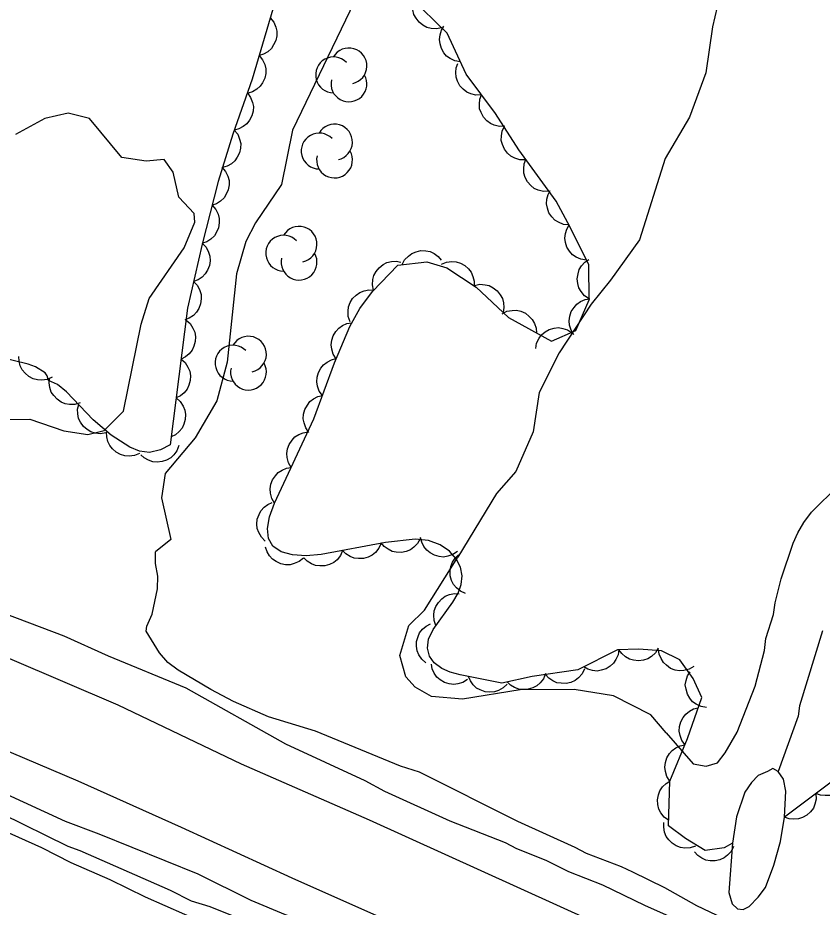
# Model space of a CAD drawing. Extents: x 282461 to 284471, y 5554090 to 5557646.
# Drawn here: x 283749.2 to 283810.6, y 5554912.7 to 5554980.6 of the extents above; entities that cross this region are included whole.
import ezdxf

# ---------------------------------------------------------------- set-up
doc = ezdxf.new("R2010")
doc.units = 0
for name, color, linetype in [('Niveau 1', 7, 'Continuous'), ('Niveau 2', 7, 'Continuous'), ('Niveau 21', 7, 'Continuous'), ('Niveau 4', 7, 'Continuous'), ('Niveau 44', 7, 'Continuous')]:
    doc.layers.add(name, color=color, linetype=linetype)

msp = doc.modelspace()

# ---------------------------------------------------------------- linework, layer by layer
at = {"layer": 'Niveau 1'}
for points in [[(283748.09, 5554949.96), (283750.17, 5554949.99), (283752.76, 5554949.1), (283754.59, 5554948.81), (283755.84, 5554949.12), (283757.3, 5554950.6), (283758.65, 5554957.22), (283759.28, 5554959.19), (283761.95, 5554963.06), (283762.76, 5554965), (283762.71, 5554965.68), (283761.53, 5554966.91), (283761.11, 5554968.82), (283760.4, 5554969.8), (283759.03, 5554969.67), (283757.19, 5554969.95), (283754.71, 5554972.91), (283753.09, 5554973.34), (283751.32, 5554972.93), (283749.07, 5554971.71)], [(283748.26, 5554935.16), (283752.76, 5554933.46), (283756.15, 5554931.92), (283762.06, 5554929.48), (283769.68, 5554925.2), (283775.71, 5554922.41), (283777.23, 5554921.61), (283782.2, 5554919.34), (283786.42, 5554917.69), (283787.29, 5554917.23), (283789.52, 5554916.33), (283791.27, 5554915.47), (283793.85, 5554914.45), (283797.07, 5554912.91), (283805.73, 5554909.04)], [(283748.06, 5554921.52), (283752.86, 5554919.3), (283755.43, 5554918.34), (283762.98, 5554915.28), (283767.02, 5554913.28), (283769.65, 5554912.2), (283772.28, 5554911.3), (283779.83, 5554908.06), (283785.68, 5554905.15), (283787.26, 5554904.47), (283788.08, 5554903.95), (283793.59, 5554901.51), (283794.82, 5554900.82), (283801.9, 5554897.46), (283805.59, 5554895.41)]]:
    msp.add_lwpolyline(points, dxfattribs=at)
at = {"layer": 'Niveau 2'}
for points in [[(283814.15, 5555036.78), (283812.61, 5555025.73), (283809.67, 5555008.9), (283808.78, 5555006.64), (283808.39, 5555004.15), (283807.78, 5555002.49), (283806.63, 5554994.97), (283802.78, 5554982.23), (283802.25, 5554979.92), (283801.74, 5554976.41), (283800.5, 5554973.02), (283798.64, 5554969.87), (283796.67, 5554963.67), (283794.46, 5554960.59), (283793, 5554958.75), (283790.55, 5554955.05), (283789.03, 5554952.02), (283788.56, 5554949.02), (283787.24, 5554945.99), (283785.77, 5554944.31), (283782.81, 5554939.45)], [(283775.26, 5554982.57), (283770.2, 5554972.04), (283769.37, 5554967.89), (283767.39, 5554964.96), (283766.65, 5554963.53), (283765.92, 5554961.08), (283765.23, 5554954.32), (283764.43, 5554951.38), (283762.78, 5554948.55), (283760.48, 5554945.83), (283760.21, 5554943.98), (283760.92, 5554940.8), (283759.75, 5554939.87)], [(283798.71, 5554926.05), (283800.77, 5554923.68), (283801.75, 5554923.51), (283802.63, 5554923.75), (283803.2, 5554924.52), (283804.12, 5554926.11), (283805.51, 5554929.62), (283806.21, 5554932.34), (283806.32, 5554933.25), (283806.9, 5554935.07), (283807.02, 5554935.98), (283807.49, 5554937.79), (283808.41, 5554940.51), (283808.76, 5554941.31), (283809.22, 5554942.1), (283809.8, 5554942.89), (283811.86, 5554944.93)], [(283803.56, 5554911.66), (283801.06, 5554912.86), (283798.61, 5554914.22), (283796.16, 5554915.42), (283795.31, 5554915.82), (283792.63, 5554916.84), (283791.78, 5554917.3), (283787.39, 5554919.29), (283779.88, 5554923.04), (283778.45, 5554923.5), (283771.96, 5554926.17), (283768.37, 5554927.26), (283765.69, 5554928.45), (283763.98, 5554929.36), (283761.48, 5554930.84), (283760.68, 5554931.41), (283760.06, 5554932.15), (283759.04, 5554933.8), (283759.1, 5554934.19), (283759.5, 5554935.1), (283759.91, 5554937.03), (283759.92, 5554938), (283759.75, 5554938.96), (283759.75, 5554939.87)], [(283798.71, 5554926.05), (283797.55, 5554927.42), (283794.7, 5554928.88), (283791.68, 5554929.35), (283787.58, 5554929.34), (283783.18, 5554928.61), (283780.8, 5554928.81), (283779.55, 5554929.53), (283778.84, 5554930.33), (283778.4, 5554931.95), (283779.07, 5554934.23), (283780.27, 5554935.4), (283782.81, 5554939.45)], [(283748.01, 5554919.9), (283753.07, 5554917.4), (283753.99, 5554917.06), (283760.88, 5554914.04), (283762.47, 5554913.24), (283763.9, 5554912.79), (283770.05, 5554910.34)]]:
    msp.add_lwpolyline(points, dxfattribs=at)
at = {"layer": 'Niveau 21'}
for points in [[(283619.33, 5554995.38), (283626, 5554991.56), (283636.95, 5554985.81), (283649.29, 5554979.09), (283660.09, 5554973.44), (283707.87, 5554950.59), (283715.47, 5554946.89), (283723.3, 5554943.42), (283732.31, 5554939.27), (283739.56, 5554936.03), (283748.62, 5554931.71), (283756.87, 5554928.19), (283766.29, 5554923.68), (283776.05, 5554919.42), (283818.94, 5554899.96), (283827.6, 5554896.21), (283840.02, 5554890.57), (283843.26, 5554889.2), (283857.63, 5554882.72), (283870.98, 5554876.54), (283889.1, 5554868.59), (283896.54, 5554865.24), (283906.59, 5554860.53)], [(283747.69, 5554924.99), (283753.83, 5554922.38), (283761.72, 5554918.86), (283770.14, 5554914.98), (283783.07, 5554909.24), (283792.02, 5554905.14), (283810.16, 5554897.01), (283816.77, 5554893.88), (283830.36, 5554887.61), (283834.51, 5554885.79), (283840.22, 5554883.09), (283847.38, 5554880.08), (283860.67, 5554874.06), (283874.13, 5554868.21), (283879.75, 5554865.49), (283894.01, 5554859.02), (283904.79, 5554853.98)]]:
    msp.add_lwpolyline(points, dxfattribs=at)
at = {"layer": 'Niveau 4'}
for points in [[(283810.64, 5554933.84), (283808.88, 5554928.12), (283808.77, 5554927.31), (283807.25, 5554923.1)], [(283727.23, 5554927.77), (283735.07, 5554924.47), (283751.06, 5554917.3), (283753.28, 5554916.15), (283756.27, 5554914.85), (283758.97, 5554913.53), (283766.46, 5554910.23), (283775.43, 5554905.95), (283780.7, 5554903.61), (283783.92, 5554901.84), (283789.62, 5554898.21), (283796.4, 5554894.26), (283802.81, 5554890.17), (283806.35, 5554886.93), (283807.06, 5554886.11), (283808.47, 5554883.7)], [(283806.43, 5554923.09), (283805.74, 5554922.8), (283805.22, 5554922.27), (283804.7, 5554921.51), (283804.08, 5554919.64), (283803.76, 5554917.64), (283803.5, 5554913.88), (283803.75, 5554913.01), (283804.16, 5554912.61), (283804.59, 5554912.57), (283805.03, 5554912.79), (283805.72, 5554913.5), (283806.3, 5554914.26), (283806.92, 5554915.95), (283807.43, 5554917.76), (283807.75, 5554919.62), (283807.85, 5554921.6), (283807.66, 5554922.52), (283807.25, 5554923.1), (283806.84, 5554923.33), (283806.43, 5554923.09)]]:
    msp.add_lwpolyline(points, dxfattribs=at)
at = {"layer": 'Niveau 44'}
for points in [[(283781.58, 5554979.84), (283781.18, 5554979.75), (283780.77, 5554979.79), (283780.45, 5554979.86), (283780.14, 5554980.03), (283779.86, 5554980.27), (283779.63, 5554980.58), (283779.47, 5554980.86), (283779.39, 5554981.2), (283779.37, 5554981.57), (283779.44, 5554981.92)], [(283768.7, 5554981.27), (283767.13, 5554975.92), (283765.66, 5554971.72), (283764.54, 5554968.11), (283763.31, 5554963.34), (283762.2, 5554958.45), (283760.87, 5554948.03), (283760.14, 5554947.63), (283759.3, 5554947.43), (283758.53, 5554947.54), (283757.8, 5554947.85), (283756.38, 5554948.77), (283755, 5554949.94), (283752.96, 5554952.07), (283752.27, 5554952.63), (283751.59, 5554952.93), (283751.49, 5554953.29), (283751.34, 5554953.51), (283750.59, 5554953.98), (283750.03, 5554954.18), (283747.61, 5554954.76)], [(283803.76, 5554917.64), (283803.14, 5554917.28), (283801.68, 5554917.08), (283800.18, 5554917.98), (283798.88, 5554918.95), (283799, 5554922.37), (283800.33, 5554925.61), (283801.43, 5554928.75), (283800.76, 5554930.2), (283799.75, 5554931.63), (283798.36, 5554932.3), (283796.61, 5554932.44), (283795, 5554932.37), (283791.96, 5554930.85), (283788.49, 5554930.35), (283786.18, 5554929.85), (283782.99, 5554930.47), (283782.24, 5554930.68), (283781.59, 5554930.95), (283781, 5554931.38), (283780.65, 5554931.91), (283780.51, 5554932.5), (283780.59, 5554933.19), (283780.94, 5554933.94), (283782.44, 5554936.01), (283782.84, 5554936.71), (283783.08, 5554937.37), (283783.15, 5554938.04), (283783.03, 5554938.7), (283782.69, 5554939.33), (283782.17, 5554939.91), (283781.46, 5554940.39), (283780.58, 5554940.72), (283779.55, 5554940.82), (283777.31, 5554940.58), (283772.4, 5554939.65), (283771.24, 5554939.55), (283770.21, 5554939.62), (283769.34, 5554939.87), (283768.7, 5554940.29), (283768.36, 5554940.88), (283768.3, 5554941.63), (283768.46, 5554942.53), (283768.83, 5554943.56), (283771.84, 5554950), (283773.4, 5554954.28), (283774.58, 5554957.04), (283775.34, 5554958.42), (283776.31, 5554959.73), (283778.24, 5554961.73), (283780.46, 5554961.99), (283781.98, 5554961.54), (283784.21, 5554960.05), (283786.68, 5554957.75), (283789.97, 5554955.92), (283791.82, 5554956.75), (283792.84, 5554959.08), (283792.81, 5554961.75), (283791.38, 5554964.64), (283790.31, 5554966.61), (283787.47, 5554970.53), (283785.69, 5554973.3), (283783.44, 5554976.3), (283782.01, 5554979.42), (283780.12, 5554981.26)], [(283768.5, 5554980.6), (283768.77, 5554980.27), (283768.92, 5554979.9), (283769.01, 5554979.58), (283769, 5554979.23), (283768.93, 5554978.87), (283768.76, 5554978.53), (283768.59, 5554978.25), (283768.32, 5554978.02), (283768, 5554977.83), (283767.66, 5554977.72)], [(283783.01, 5554977.24), (283782.6, 5554977.31), (283782.23, 5554977.49), (283781.96, 5554977.67), (283781.74, 5554977.94), (283781.56, 5554978.26), (283781.46, 5554978.63), (283781.41, 5554978.95), (283781.46, 5554979.3), (283781.58, 5554979.65), (283781.76, 5554979.96)], [(283767.66, 5554977.72), (283767.92, 5554977.4), (283768.08, 5554977.03), (283768.17, 5554976.71), (283768.16, 5554976.36), (283768.08, 5554976), (283767.92, 5554975.65), (283767.74, 5554975.38), (283767.48, 5554975.15), (283767.16, 5554974.96), (283766.82, 5554974.85)], [(283784.62, 5554974.73), (283784.2, 5554974.71), (283783.81, 5554974.81), (283783.5, 5554974.93), (283783.23, 5554975.15), (283782.98, 5554975.42), (283782.8, 5554975.76), (283782.69, 5554976.07), (283782.66, 5554976.42), (283782.7, 5554976.79), (283782.82, 5554977.13)], [(283766.76, 5554974.87), (283767.01, 5554974.53), (283767.15, 5554974.15), (283767.22, 5554973.83), (283767.19, 5554973.48), (283767.1, 5554973.12), (283766.91, 5554972.79), (283766.73, 5554972.52), (283766.45, 5554972.31), (283766.12, 5554972.13), (283765.77, 5554972.04)], [(283786.41, 5554972.33), (283786, 5554972.31), (283785.6, 5554972.41), (283785.3, 5554972.54), (283785.02, 5554972.75), (283784.78, 5554973.03), (283784.6, 5554973.37), (283784.48, 5554973.67), (283784.46, 5554974.02), (283784.5, 5554974.39), (283784.62, 5554974.73)], [(283787.96, 5554969.77), (283787.54, 5554969.78), (283787.16, 5554969.9), (283786.86, 5554970.05), (283786.6, 5554970.28), (283786.38, 5554970.58), (283786.23, 5554970.93), (283786.13, 5554971.24), (283786.14, 5554971.59), (283786.2, 5554971.95), (283786.34, 5554972.28)], [(283765.76, 5554972.04), (283766.02, 5554971.72), (283766.17, 5554971.34), (283766.25, 5554971.02), (283766.24, 5554970.67), (283766.16, 5554970.31), (283765.99, 5554969.97), (283765.81, 5554969.7), (283765.54, 5554969.47), (283765.22, 5554969.29), (283764.87, 5554969.18)], [(283789.76, 5554967.37), (283789.34, 5554967.36), (283788.95, 5554967.46), (283788.65, 5554967.59), (283788.38, 5554967.81), (283788.13, 5554968.09), (283787.96, 5554968.43), (283787.85, 5554968.74), (283787.84, 5554969.09), (283787.88, 5554969.46), (283788, 5554969.79)], [(283764.82, 5554969.2), (283765.1, 5554968.89), (283765.27, 5554968.52), (283765.36, 5554968.2), (283765.36, 5554967.85), (283765.3, 5554967.49), (283765.15, 5554967.14), (283764.98, 5554966.86), (283764.72, 5554966.62), (283764.41, 5554966.42), (283764.07, 5554966.3)], [(283791.29, 5554964.8), (283790.88, 5554964.84), (283790.5, 5554965), (283790.22, 5554965.16), (283789.98, 5554965.42), (283789.77, 5554965.73), (283789.65, 5554966.09), (283789.58, 5554966.41), (283789.61, 5554966.76), (283789.7, 5554967.11), (283789.86, 5554967.43)], [(283764.07, 5554966.3), (283764.35, 5554965.99), (283764.52, 5554965.62), (283764.61, 5554965.3), (283764.62, 5554964.95), (283764.56, 5554964.59), (283764.4, 5554964.24), (283764.24, 5554963.96), (283763.97, 5554963.72), (283763.66, 5554963.52), (283763.33, 5554963.4)], [(283792.63, 5554962.12), (283792.21, 5554962.18), (283791.84, 5554962.35), (283791.57, 5554962.52), (283791.33, 5554962.79), (283791.14, 5554963.1), (283791.03, 5554963.47), (283790.97, 5554963.79), (283791.02, 5554964.14), (283791.12, 5554964.49), (283791.3, 5554964.81)], [(283763.32, 5554963.4), (283763.61, 5554963.1), (283763.79, 5554962.73), (283763.89, 5554962.42), (283763.91, 5554962.07), (283763.86, 5554961.7), (283763.71, 5554961.35), (283763.55, 5554961.06), (283763.3, 5554960.82), (283763, 5554960.61), (283762.66, 5554960.48)], [(283778.57, 5554961.77), (283778.76, 5554962.14), (283779.05, 5554962.43), (283779.31, 5554962.63), (283779.63, 5554962.76), (283780, 5554962.84), (283780.38, 5554962.82), (283780.7, 5554962.77), (283781.01, 5554962.61), (283781.31, 5554962.39), (283781.55, 5554962.12)], [(283776.39, 5554959.82), (283776.31, 5554960.22), (283776.34, 5554960.63), (283776.41, 5554960.95), (283776.58, 5554961.26), (283776.82, 5554961.54), (283777.12, 5554961.77), (283777.41, 5554961.93), (283777.75, 5554962.01), (283778.12, 5554962.03), (283778.47, 5554961.97)], [(283781.57, 5554961.81), (283781.96, 5554961.97), (283782.36, 5554962.01), (283782.69, 5554961.99), (283783.02, 5554961.88), (283783.35, 5554961.7), (283783.63, 5554961.44), (283783.84, 5554961.19), (283783.97, 5554960.87), (283784.06, 5554960.51), (283784.06, 5554960.15)], [(283792.84, 5554959.17), (283792.49, 5554959.4), (283792.23, 5554959.71), (283792.06, 5554959.99), (283791.96, 5554960.33), (283791.93, 5554960.7), (283791.99, 5554961.07), (283792.07, 5554961.39), (283792.26, 5554961.68), (283792.51, 5554961.96), (283792.81, 5554962.16)], [(283762.66, 5554960.48), (283762.95, 5554960.17), (283763.13, 5554959.81), (283763.23, 5554959.5), (283763.24, 5554959.15), (283763.19, 5554958.78), (283763.05, 5554958.43), (283762.89, 5554958.14), (283762.64, 5554957.9), (283762.33, 5554957.69), (283762, 5554957.56)], [(283784.08, 5554960.17), (283784.49, 5554960.27), (283784.89, 5554960.24), (283785.21, 5554960.17), (283785.52, 5554960.01), (283785.81, 5554959.78), (283786.05, 5554959.47), (283786.22, 5554959.2), (283786.3, 5554958.85), (283786.33, 5554958.49), (283786.27, 5554958.13)], [(283774.6, 5554957.42), (283774.46, 5554957.81), (283774.44, 5554958.22), (283774.47, 5554958.55), (283774.6, 5554958.87), (283774.79, 5554959.19), (283775.07, 5554959.45), (283775.33, 5554959.65), (283775.66, 5554959.77), (283776.02, 5554959.84), (283776.38, 5554959.83)], [(283791.67, 5554956.42), (283791.45, 5554956.77), (283791.34, 5554957.16), (283791.3, 5554957.49), (283791.35, 5554957.84), (283791.47, 5554958.19), (283791.68, 5554958.51), (283791.89, 5554958.76), (283792.18, 5554958.95), (283792.52, 5554959.1), (283792.88, 5554959.16)], [(283786.19, 5554958.02), (283786.56, 5554958.21), (283786.96, 5554958.28), (283787.29, 5554958.29), (283787.63, 5554958.21), (283787.97, 5554958.06), (283788.27, 5554957.82), (283788.5, 5554957.59), (283788.66, 5554957.28), (283788.78, 5554956.92), (283788.81, 5554956.57)], [(283762.08, 5554957.54), (283762.4, 5554957.27), (283762.61, 5554956.92), (283762.75, 5554956.62), (283762.79, 5554956.27), (283762.78, 5554955.91), (283762.67, 5554955.54), (283762.54, 5554955.24), (283762.31, 5554954.97), (283762.03, 5554954.74), (283761.71, 5554954.57)], [(283773.53, 5554954.59), (283773.31, 5554954.94), (283773.2, 5554955.33), (283773.15, 5554955.66), (283773.2, 5554956), (283773.31, 5554956.35), (283773.52, 5554956.68), (283773.73, 5554956.93), (283774.02, 5554957.12), (283774.36, 5554957.27), (283774.71, 5554957.34)], [(283788.76, 5554955.38), (283788.83, 5554955.79), (283789.01, 5554956.15), (283789.2, 5554956.42), (283789.47, 5554956.64), (283789.79, 5554956.82), (283790.16, 5554956.92), (283790.49, 5554956.97), (283790.83, 5554956.91), (283791.18, 5554956.79), (283791.49, 5554956.6)], [(283751.86, 5554953.18), (283751.48, 5554953.01), (283751.08, 5554952.96), (283750.75, 5554952.97), (283750.41, 5554953.07), (283750.08, 5554953.24), (283749.8, 5554953.5), (283749.58, 5554953.74), (283749.43, 5554954.06), (283749.34, 5554954.41), (283749.32, 5554954.77)], [(283761.71, 5554954.57), (283762.02, 5554954.3), (283762.23, 5554953.95), (283762.37, 5554953.65), (283762.41, 5554953.3), (283762.4, 5554952.93), (283762.29, 5554952.57), (283762.16, 5554952.27), (283761.93, 5554952), (283761.65, 5554951.76), (283761.33, 5554951.6)], [(283772.49, 5554951.78), (283772.25, 5554952.12), (283772.11, 5554952.5), (283772.05, 5554952.83), (283772.08, 5554953.18), (283772.18, 5554953.53), (283772.37, 5554953.87), (283772.56, 5554954.13), (283772.84, 5554954.34), (283773.17, 5554954.51), (283773.52, 5554954.6)], [(283754, 5554951.23), (283753.6, 5554951.1), (283753.2, 5554951.11), (283752.87, 5554951.15), (283752.55, 5554951.29), (283752.24, 5554951.5), (283751.99, 5554951.79), (283751.8, 5554952.05), (283751.7, 5554952.39), (283751.64, 5554952.76), (283751.67, 5554953.11)], [(283771.46, 5554948.97), (283771.22, 5554949.31), (283771.09, 5554949.69), (283771.02, 5554950.01), (283771.05, 5554950.36), (283771.15, 5554950.72), (283771.34, 5554951.05), (283771.53, 5554951.32), (283771.81, 5554951.53), (283772.14, 5554951.7), (283772.49, 5554951.78)], [(283755.96, 5554948.94), (283755.55, 5554948.87), (283755.14, 5554948.92), (283754.83, 5554949.01), (283754.53, 5554949.19), (283754.25, 5554949.43), (283754.03, 5554949.75), (283753.88, 5554950.04), (283753.82, 5554950.38), (283753.81, 5554950.75), (283753.89, 5554951.1)], [(283761.33, 5554951.6), (283761.64, 5554951.33), (283761.85, 5554950.98), (283761.99, 5554950.68), (283762.03, 5554950.33), (283762.02, 5554949.96), (283761.91, 5554949.6), (283761.78, 5554949.3), (283761.55, 5554949.03), (283761.27, 5554948.79), (283760.95, 5554948.63)], [(283758.54, 5554947.37), (283758.15, 5554947.21), (283757.75, 5554947.17), (283757.42, 5554947.18), (283757.09, 5554947.28), (283756.76, 5554947.46), (283756.48, 5554947.72), (283756.26, 5554947.96), (283756.12, 5554948.28), (283756.03, 5554948.64), (283756.02, 5554949)], [(283770.11, 5554946.29), (283769.89, 5554946.65), (283769.8, 5554947.05), (283769.76, 5554947.37), (283769.82, 5554947.72), (283769.95, 5554948.06), (283770.17, 5554948.38), (283770.38, 5554948.63), (283770.68, 5554948.81), (283771.02, 5554948.95), (283771.38, 5554949.01)], [(283761.54, 5554947.96), (283761.39, 5554947.57), (283761.14, 5554947.25), (283760.91, 5554947.02), (283760.6, 5554946.85), (283760.25, 5554946.74), (283759.87, 5554946.71), (283759.54, 5554946.72), (283759.21, 5554946.85), (283758.89, 5554947.03), (283758.63, 5554947.27)], [(283768.84, 5554943.58), (283768.63, 5554943.94), (283768.53, 5554944.33), (283768.49, 5554944.66), (283768.55, 5554945.01), (283768.68, 5554945.35), (283768.9, 5554945.67), (283769.11, 5554945.91), (283769.41, 5554946.1), (283769.75, 5554946.24), (283770.11, 5554946.29)], [(283768.13, 5554940.68), (283767.83, 5554940.97), (283767.64, 5554941.33), (283767.52, 5554941.63), (283767.49, 5554941.98), (283767.52, 5554942.35), (283767.65, 5554942.71), (283767.79, 5554943), (283768.03, 5554943.26), (283768.33, 5554943.48), (283768.66, 5554943.63)], [(283782.78, 5554939.89), (283782.44, 5554939.65), (283782.06, 5554939.52), (283781.73, 5554939.46), (283781.38, 5554939.5), (283781.03, 5554939.6), (283780.7, 5554939.79), (283780.44, 5554939.98), (283780.23, 5554940.27), (283780.06, 5554940.6), (283779.98, 5554940.95)], [(283771.03, 5554939.38), (283770.71, 5554939.12), (283770.34, 5554938.96), (283770.02, 5554938.87), (283769.67, 5554938.88), (283769.31, 5554938.95), (283768.96, 5554939.11), (283768.68, 5554939.29), (283768.46, 5554939.55), (283768.26, 5554939.87), (283768.15, 5554940.21)], [(283776.97, 5554940.51), (283776.8, 5554940.13), (283776.54, 5554939.82), (283776.29, 5554939.6), (283775.98, 5554939.45), (283775.62, 5554939.35), (283775.24, 5554939.34), (283774.92, 5554939.37), (283774.59, 5554939.51), (283774.28, 5554939.7), (283774.02, 5554939.96)], [(283779.94, 5554940.86), (283779.74, 5554940.49), (283779.46, 5554940.21), (283779.2, 5554940.01), (283778.87, 5554939.88), (283778.51, 5554939.81), (283778.12, 5554939.83), (283777.8, 5554939.89), (283777.49, 5554940.05), (283777.19, 5554940.27), (283776.96, 5554940.54)], [(283774.02, 5554939.96), (283773.86, 5554939.57), (283773.6, 5554939.26), (283773.35, 5554939.04), (283773.03, 5554938.89), (283772.68, 5554938.79), (283772.3, 5554938.79), (283771.97, 5554938.81), (283771.65, 5554938.95), (283771.33, 5554939.15), (283771.08, 5554939.4)], [(283783.4, 5554936.68), (283783.02, 5554936.85), (283782.71, 5554937.11), (283782.49, 5554937.36), (283782.34, 5554937.68), (283782.24, 5554938.03), (283782.24, 5554938.41), (283782.27, 5554938.74), (283782.41, 5554939.06), (283782.61, 5554939.37), (283782.86, 5554939.62)], [(283781.15, 5554934.23), (283781.01, 5554934.62), (283780.99, 5554935.03), (283781.01, 5554935.36), (283781.14, 5554935.68), (283781.33, 5554936), (283781.6, 5554936.27), (283781.86, 5554936.47), (283782.19, 5554936.6), (283782.55, 5554936.67), (283782.91, 5554936.66)], [(283780.38, 5554931.39), (283780.07, 5554931.67), (283779.85, 5554932.01), (283779.71, 5554932.31), (283779.66, 5554932.66), (283779.67, 5554933.02), (283779.78, 5554933.39), (283779.9, 5554933.69), (283780.13, 5554933.96), (283780.41, 5554934.2), (283780.73, 5554934.37)], [(283795.1, 5554932.42), (283795.05, 5554932.01), (283794.88, 5554931.64), (283794.7, 5554931.36), (283794.44, 5554931.13), (283794.13, 5554930.93), (283793.76, 5554930.82), (283793.44, 5554930.76), (283793.09, 5554930.8), (283792.74, 5554930.91), (283792.42, 5554931.08)], [(283798.11, 5554932.51), (283797.89, 5554932.15), (283797.58, 5554931.88), (283797.31, 5554931.7), (283796.97, 5554931.59), (283796.61, 5554931.54), (283796.23, 5554931.59), (283795.91, 5554931.67), (283795.61, 5554931.85), (283795.33, 5554932.09), (283795.11, 5554932.37)], [(283800.82, 5554931.11), (283800.46, 5554930.9), (283800.07, 5554930.81), (283799.74, 5554930.78), (283799.4, 5554930.84), (283799.05, 5554930.97), (283798.74, 5554931.2), (283798.5, 5554931.41), (283798.32, 5554931.71), (283798.18, 5554932.06), (283798.13, 5554932.41)], [(283783.56, 5554930.13), (283783.21, 5554929.9), (283782.82, 5554929.79), (283782.5, 5554929.74), (283782.15, 5554929.78), (283781.8, 5554929.89), (283781.48, 5554930.1), (283781.22, 5554930.3), (283781.02, 5554930.59), (283780.87, 5554930.93), (283780.8, 5554931.28)], [(283792.47, 5554930.92), (283792.29, 5554930.55), (283792.02, 5554930.25), (283791.76, 5554930.04), (283791.44, 5554929.9), (283791.08, 5554929.82), (283790.7, 5554929.83), (283790.37, 5554929.87), (283790.06, 5554930.02), (283789.75, 5554930.23), (283789.51, 5554930.5)], [(283801.78, 5554927.99), (283801.37, 5554928.05), (283801.01, 5554928.23), (283800.73, 5554928.42), (283800.51, 5554928.69), (283800.33, 5554929.01), (283800.23, 5554929.38), (283800.17, 5554929.7), (283800.23, 5554930.05), (283800.34, 5554930.4), (283800.53, 5554930.71)], [(283786.57, 5554929.77), (283786.28, 5554929.48), (283785.92, 5554929.29), (283785.61, 5554929.17), (283785.26, 5554929.15), (283784.89, 5554929.19), (283784.53, 5554929.32), (283784.24, 5554929.47), (283783.99, 5554929.72), (283783.77, 5554930.01), (283783.63, 5554930.35)], [(283789.5, 5554930.57), (283789.34, 5554930.18), (283789.09, 5554929.86), (283788.85, 5554929.64), (283788.53, 5554929.48), (283788.18, 5554929.37), (283787.8, 5554929.35), (283787.48, 5554929.37), (283787.15, 5554929.5), (283786.83, 5554929.69), (283786.57, 5554929.93)], [(283800.16, 5554925.13), (283799.91, 5554925.47), (283799.78, 5554925.85), (283799.71, 5554926.17), (283799.74, 5554926.52), (283799.83, 5554926.88), (283800.01, 5554927.21), (283800.2, 5554927.48), (283800.48, 5554927.69), (283800.8, 5554927.87), (283801.15, 5554927.96)], [(283799, 5554922.37), (283798.77, 5554922.72), (283798.65, 5554923.11), (283798.6, 5554923.43), (283798.65, 5554923.78), (283798.76, 5554924.13), (283798.96, 5554924.46), (283799.16, 5554924.71), (283799.45, 5554924.91), (283799.79, 5554925.07), (283800.14, 5554925.14)], [(283811.71, 5554922.59), (283807.75, 5554919.62)], [(283812.53, 5554923.21), (283812.55, 5554922.79), (283812.46, 5554922.4), (283812.33, 5554922.09), (283812.12, 5554921.82), (283811.84, 5554921.57), (283811.5, 5554921.4), (283811.2, 5554921.28), (283810.85, 5554921.26), (283810.48, 5554921.3), (283810.14, 5554921.41)], [(283798.89, 5554919.38), (283798.56, 5554919.62), (283798.31, 5554919.95), (283798.15, 5554920.23), (283798.07, 5554920.58), (283798.06, 5554920.94), (283798.13, 5554921.32), (283798.23, 5554921.63), (283798.43, 5554921.92), (283798.7, 5554922.18), (283799, 5554922.37)], [(283810.14, 5554921.41), (283810.16, 5554921), (283810.06, 5554920.61), (283809.94, 5554920.3), (283809.72, 5554920.02), (283809.45, 5554919.78), (283809.11, 5554919.6), (283808.81, 5554919.49), (283808.46, 5554919.46), (283808.09, 5554919.5), (283807.75, 5554919.62)], [(283800.94, 5554917.41), (283800.54, 5554917.28), (283800.14, 5554917.26), (283799.81, 5554917.29), (283799.48, 5554917.42), (283799.17, 5554917.62), (283798.91, 5554917.89), (283798.71, 5554918.15), (283798.59, 5554918.48), (283798.52, 5554918.85), (283798.54, 5554919.21)], [(283803.85, 5554917.38), (283803.67, 5554917), (283803.39, 5554916.71), (283803.13, 5554916.5), (283802.81, 5554916.36), (283802.45, 5554916.28), (283802.07, 5554916.29), (283801.74, 5554916.34), (283801.43, 5554916.49), (283801.12, 5554916.7), (283800.88, 5554916.97)]]:
    msp.add_lwpolyline(points, dxfattribs=at)
for centre, start, end in [((283774.509, 5554976.931), 282.26917, 149.72625), ((283773.334, 5554976.248), 44.11537, 269.80396), ((283774.509, 5554975.564), 166.93686, 29.62122), ((283773.411, 5554971.121), 282.26917, 149.72625), ((283772.235, 5554970.438), 44.11537, 269.80396), ((283773.411, 5554969.755), 166.93686, 29.62122), ((283770.705, 5554963.325), 282.26917, 149.72625), ((283769.53, 5554962.642), 44.11537, 269.80396), ((283770.705, 5554961.959), 166.93686, 29.62122), ((283766.843, 5554954.939), 282.26917, 149.72625), ((283765.668, 5554954.256), 44.11537, 269.80396), ((283766.843, 5554953.572), 166.93686, 29.62122)]:
    msp.add_arc(centre, 1.367, start, end, dxfattribs=at)

doc.saveas('drawing.dxf')
